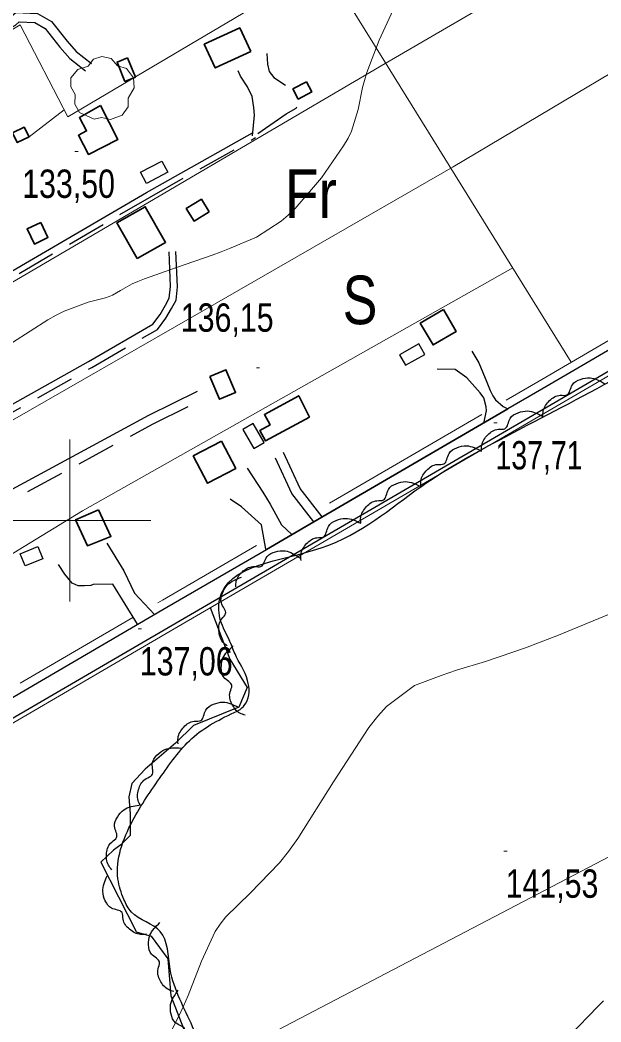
# Model space of a CAD drawing. Extents: x 487425 to 492029, y 4383576 to 4386788.
# Drawn here: x 490484.7 to 490663.9, y 4384845.1 to 4385154.5 of the extents above; entities that cross this region are included whole.
import ezdxf
from ezdxf.enums import TextEntityAlignment as Align

# ---------------------------------------------------------------- set-up
doc = ezdxf.new("R2010")
doc.units = 0
doc.header["$LTSCALE"] = 4
doc.linetypes.add('LONG_DASHED', pattern=[7.5, 6, -1.5])
doc.linetypes.add('MEDIUM_DASHED', pattern=[4.5, 3, -1.5])
for name, color, linetype, lineweight in [('1', 7, 'Continuous', 13), ('21', 7, 'Continuous', 25), ('24', 7, 'Continuous', 13), ('25', 7, 'LONG_DASHED', 25), ('27', 7, 'Continuous', 25), ('29', 7, 'Continuous', 13), ('36', 7, 'Continuous', 25), ('38', 7, 'Continuous', 25), ('47', 7, 'Continuous', 35), ('51', 7, 'Continuous', 13), ('7', 7, 'Continuous', 13), ('9', 7, 'Continuous', 13)]:
    doc.layers.add(name, color=color, linetype=linetype, lineweight=lineweight)
doc.layers.add('31', color=7, linetype='Continuous')

msp = doc.modelspace()

# ---------------------------------------------------------------- linework, layer by layer
at = {"layer": '1'}
for p, q in [((490500, 4385025), (490500, 4384975)), ((490475, 4385000), (490525, 4385000))]:
    msp.add_line(p, q, dxfattribs=at)
at = {"layer": '21'}
for points in [[(490530.25, 4385107.5), (490523.67, 4385104.05), (490521.85, 4385107.52), (490528.43, 4385110.97)], [(490607.77, 4385054.48), (490601.81, 4385051.16), (490603.63, 4385047.89), (490609.59, 4385051.21)], [(490553.48, 4385028.1), (490556.86, 4385022.23), (490559.99, 4385024.03), (490556.61, 4385029.9)], [(490484.76, 4384989.69), (490490.18, 4384991.92), (490491.73, 4384988.17), (490486.31, 4384985.94)]]:
    msp.add_lwpolyline(points, close=True, dxfattribs=at)
at = {"layer": '24'}
msp.add_lwpolyline([(488954.49, 4384817.11), (489198.5, 4384851.16), (489357.39, 4384873.86), (489601.4, 4384907.91), (489794.34, 4384879.53), (490083.75, 4384822.79), (490248.31, 4384800.09), (490395.85, 4384817.11), (490526.37, 4384822.79), (490764.71, 4384947.63), (491088.16, 4385117.87), (491252.72, 4385202.99), (491256.7, 4385199.2)], dxfattribs=at)
at = {"layer": '25'}
msp.add_lwpolyline([(490543.39, 4384973.07), (490549.37, 4384957.18), (490554.81, 4384948.39), (490552.17, 4384942.33), (490538.21, 4384936.67), (490532.64, 4384931.21), (490523.32, 4384923.15), (490519.18, 4384918.81), (490518.27, 4384914.69), (490518.71, 4384909.44), (490518.69, 4384902.69), (490515.83, 4384899.85), (490513.5, 4384898.21), (490509.59, 4384894.47), (490520.55, 4384872.99), (490525.11, 4384871.63), (490530.27, 4384864.64), (490531.21, 4384853.24), (490556.65, 4384787.93)], dxfattribs=at)
at = {"layer": '27'}
for points in [[(490552.62, 4384941.58), (490554.42, 4384943.67), (490554.9, 4384950.57), (490551.02, 4384958.75), (490549.23, 4384963.11), (490546.55, 4384969.04), (490546.27, 4384975.56), (490577.59, 4384991.51), (490608.31, 4385010.39), (490640.99, 4385029.26), (490675.61, 4385047.83), (490715.19, 4385070.58), (490756.65, 4385095.72), (490790.53, 4385116.54), (490822.22, 4385132.71), (490831.7, 4385141.3), (490834.32, 4385140.92), (490836.94, 4385139.04), (490838.42, 4385134.39), (490839.83, 4385127.26), (490841.17, 4385124.33), (490843.93, 4385120.95), (490854.88, 4385120.69), (490881, 4385131.56), (490910.74, 4385145.49), (490944, 4385160.61), (490977.26, 4385174.31), (491011.8, 4385191.9), (491038.91, 4385205.09), (491047.85, 4385210.16), (491048.16, 4385215.03), (491046.15, 4385220.51), (491027.8, 4385249.96), (491013.09, 4385271.3), (490994.07, 4385304.34), (490984.67, 4385319.67), (490979.29, 4385327.18), (490976.61, 4385330.57), (490974.75, 4385335.52), (490975.45, 4385343.54), (490977.85, 4385344.21), (490979.42, 4385344.13), (490980.47, 4385343.6), (490983.46, 4385341.64), (490988.77, 4385336.68), (490990.42, 4385334.95), (490993.78, 4385332.31), (491019.1, 4385348.81), (491045.47, 4385366.05), (491074.68, 4385380.36), (491106.91, 4385400.5), (491123.13, 4385410.28), (491127.87, 4385413.64), (491130.35, 4385415.43), (491144.45, 4385391.54), (491161.89, 4385359.02), (491165.47, 4385353.38)], [(490646.04, 4385031.97), (490646.11, 4385033.74), (490648.06, 4385036.99), (490651.37, 4385038.64), (490653.42, 4385038.75), (490655.1, 4385041.88), (490657.57, 4385043.55), (490660.56, 4385044.04), (490665.17, 4385042.21)], [(490627.11, 4385021.35), (490627.14, 4385023.13), (490629.01, 4385026.43), (490632.27, 4385028.16), (490634.32, 4385028.32), (490635.91, 4385031.5), (490638.34, 4385033.23), (490641.31, 4385033.8), (490645.97, 4385032.09)], [(490608.37, 4385010.42), (490608.37, 4385012.2), (490610.2, 4385015.52), (490613.44, 4385017.29), (490615.49, 4385017.48), (490617.05, 4385020.67), (490619.46, 4385022.43), (490622.43, 4385023.03), (490627.1, 4385021.37)], [(490589.83, 4384999.14), (490589.8, 4385000.91), (490591.58, 4385004.27), (490594.79, 4385006.09), (490596.83, 4385006.32), (490598.33, 4385009.54), (490600.71, 4385011.34), (490603.67, 4385011.99), (490608.37, 4385010.42)], [(490571.41, 4384987.67), (490571.36, 4384989.45), (490573.11, 4384992.82), (490576.31, 4384994.67), (490578.34, 4384994.91), (490579.82, 4384998.14), (490582.19, 4384999.96), (490585.13, 4385000.64), (490589.85, 4384999.11)], [(490551.22, 4384979.49), (490551.41, 4384981.26), (490553.57, 4384984.38), (490556.97, 4384985.81), (490559.03, 4384985.79), (490560.9, 4384988.81), (490563.48, 4384990.31), (490566.49, 4384990.6), (490570.97, 4384988.48)], [(490548.59, 4384961.22), (490547.27, 4384962.41), (490546.04, 4384966), (490546.9, 4384969.59), (490548.13, 4384971.23), (490546.8, 4384974.53), (490547.12, 4384977.5), (490548.66, 4384980.1), (490553.02, 4384982.46)], [(490554.17, 4384939.86), (490552.5, 4384940.48), (490550.04, 4384943.36), (490549.51, 4384947.02), (490550.05, 4384948.99), (490547.59, 4384951.57), (490546.79, 4384954.45), (490547.26, 4384957.43), (490550.45, 4384961.24)], [(490533.45, 4384931.05), (490533.43, 4384932.83), (490535.21, 4384936.18), (490538.42, 4384938), (490540.46, 4384938.22), (490541.97, 4384941.44), (490544.35, 4384943.23), (490547.31, 4384943.88), (490552.01, 4384942.3)], [(490617.37, 4384698.42), (490601.81, 4384693.62), (490591.76, 4384693.65), (490581.71, 4384693.68), (490576.91, 4384694.3), (490571.22, 4384695.74), (490565.38, 4384696.95), (490561.4, 4384697.79), (490559.68, 4384698.32), (490552.49, 4384698.94), (490550.31, 4384698.35), (490522.61, 4384686.74), (490495.9, 4384680.59), (490488.46, 4384676.27), (490488.9, 4384674.24), (490493.38, 4384666.5), (490491.11, 4384661.41), (490488.03, 4384658.87), (490483.15, 4384656.04), (490478.87, 4384655.6), (490473.86, 4384657.12), (490454.42, 4384678.39), (490426.55, 4384709.07), (490413.85, 4384725.6), (490390.23, 4384749.37), (490372.38, 4384771.02), (490352.04, 4384791.1), (490332.69, 4384812.23), (490324.39, 4384821.02), (490321.78, 4384824.26), (490318.42, 4384829.14), (490316.41, 4384834.54), (490317.92, 4384838.06), (490319.65, 4384841.28), (490321.46, 4384842.85), (490323.86, 4384843.74), (490336.48, 4384851.13), (490360.44, 4384865.6), (490386.65, 4384879.1), (490416.32, 4384897.68), (490420.3, 4384899.69), (490426.01, 4384902.52), (490429.62, 4384904.53), (490434.65, 4384907.74), (490437.65, 4384908.93), (490441.55, 4384910.42), (490446.72, 4384906.66), (490453, 4384903.04), (490456.45, 4384900.25), (490467.95, 4384887.4), (490473.91, 4384874.26), (490476.44, 4384868.85), (490475.9, 4384861.13), (490472.06, 4384857.47), (490463.66, 4384855.77), (490455.7, 4384853.84), (490449.32, 4384849.44), (490438.51, 4384844.97), (490434.3, 4384842.96), (490429.94, 4384837.43), (490427.66, 4384828.43), (490427.25, 4384816.89), (490427.97, 4384807.51), (490429.3, 4384801.21), (490433.76, 4384787.33), (490439.88, 4384776.81), (490445.4, 4384769.75), (490455.04, 4384758.25), (490456.23, 4384753.97), (490456.81, 4384748.79), (490460.93, 4384747.06), (490467.91, 4384747.86), (490498.23, 4384759.32), (490526.16, 4384771.3), (490535.17, 4384775.92), (490539.68, 4384778.53), (490555.38, 4384788.38), (490560.34, 4384793.09), (490556.85, 4384802.33), (490547.98, 4384822.07), (490542.69, 4384831.84), (490537.93, 4384843.62), (490531.01, 4384861.41), (490527.97, 4384873.04), (490519.06, 4384879.07), (490516.75, 4384882.98), (490514.9, 4384889.28), (490519.37, 4384907.19), (490528.34, 4384921.18), (490538.42, 4384933.3), (490552.62, 4384941.58)], [(490521.87, 4384911.94), (490521.13, 4384913.55), (490521.41, 4384917.34), (490523.62, 4384920.3), (490525.4, 4384921.32), (490525.48, 4384924.87), (490526.94, 4384927.48), (490529.38, 4384929.26), (490534.32, 4384929.71)], [(490512.98, 4384892.14), (490511.93, 4384893.56), (490511.41, 4384897.32), (490512.96, 4384900.68), (490514.48, 4384902.05), (490513.83, 4384905.54), (490514.71, 4384908.39), (490516.73, 4384910.64), (490521.47, 4384912.11)], [(490523.66, 4384872.22), (490521.89, 4384872.12), (490518.46, 4384873.74), (490516.49, 4384876.86), (490516.18, 4384878.89), (490512.89, 4384880.25), (490510.99, 4384882.55), (490510.21, 4384885.47), (490511.57, 4384890.24)], [(490532.12, 4384854.52), (490530.45, 4384855.1), (490527.9, 4384857.91), (490527.28, 4384861.55), (490527.76, 4384863.55), (490525.24, 4384866.06), (490524.36, 4384868.91), (490524.75, 4384871.91), (490527.84, 4384875.79)], [(490541.42, 4384834.71), (490539.67, 4384834.99), (490536.67, 4384837.32), (490535.43, 4384840.79), (490535.56, 4384842.84), (490532.65, 4384844.88), (490531.29, 4384847.53), (490531.16, 4384850.56), (490533.52, 4384854.92)]]:
    msp.add_spline(points, degree=3, dxfattribs=at)
at = {"layer": '29'}
msp.add_lwpolyline([(490507.56, 4385123.86), (490503.02, 4385125.98), (490501.61, 4385128.52), (490501.71, 4385131.5), (490500.34, 4385133.91), (490500.38, 4385136.66), (490502.54, 4385139.26), (490505.73, 4385140.26), (490507.38, 4385142.45), (490509.95, 4385143.28), (490512.81, 4385142.63), (490514.76, 4385140.36), (490517.57, 4385139.54), (490519.7, 4385136.69), (490519.94, 4385133.56), (490518.06, 4385130.41), (490518.06, 4385127.73), (490516.24, 4385125.12), (490512.62, 4385123.78), (490509.85, 4385124.41)], close=True, dxfattribs=at)
at = {"layer": '36'}
for points in [[(490809.95, 4385138.25), (490745.98, 4385099.09), (490645.72, 4385040.54), (490635.21, 4385034.42)], [(490810.5, 4385130.98), (490748.83, 4385094.26), (490648.55, 4385035.69), (490532.81, 4384968.32), (490464.98, 4384928.7), (490420.66, 4384903.02), (490337.39, 4384855.31), (490324.37, 4384847.05)], [(490320.75, 4384850.81), (490334.31, 4384860.01), (490417.86, 4384907.88), (490462.16, 4384933.55), (490529.98, 4384973.17), (490560.7, 4384991.06)]]:
    msp.add_lwpolyline(points, dxfattribs=at)
at = {"layer": '36', "lineweight": 35}
msp.add_lwpolyline([(490635.21, 4385034.42), (490575.36, 4384999.59), (490560.7, 4384991.06)], dxfattribs=at)
at = {"layer": '38'}
for points in [[(490387.76, 4385099.95), (490464.25, 4385145.14), (490481.58, 4385155.3), (490483.41, 4385156.85), (490490.1, 4385156.57), (490494.37, 4385154.07), (490499.23, 4385147.96), (490502.03, 4385144.77), (490506.71, 4385141.08)], [(490560.88, 4385144.22), (490561.02, 4385140.85), (490561.54, 4385138.67), (490562.96, 4385136.72), (490566.62, 4385134.38)], [(490556.45, 4385118.74), (490557, 4385125.11), (490556.85, 4385127.51), (490556.27, 4385130.89), (490554.92, 4385133.89), (490552.69, 4385137.2), (490552.02, 4385138.78)], [(490558.03, 4385119.49), (490566.75, 4385125.53), (490569.9, 4385127.25), (490570.05, 4385127.7)], [(490423.01, 4385043.4), (490467.97, 4385068.7), (490523.71, 4385101.29), (490556.46, 4385119.73)], [(490441.89, 4385013.23), (490505.76, 4385049.08), (490525.62, 4385060.64), (490527.93, 4385063.61), (490529.59, 4385066.47), (490530.72, 4385068.66), (490531.14, 4385072.23), (490530.65, 4385082.91)], [(490624.11, 4385052.26), (490626.2, 4385048.65), (490628.73, 4385042.72), (490629.7, 4385040.09), (490630.52, 4385038.44), (490631.34, 4385037.24), (490633.8, 4385035.13), (490635.21, 4385034.42)], [(490627.74, 4385030.07), (490628.63, 4385033.87), (490628.48, 4385035.07), (490627.74, 4385037.85), (490626.69, 4385039.35), (490622.51, 4385044.01), (490618.92, 4385046.57), (490613.37, 4385046.66)], [(490453.83, 4384994.28), (490524.42, 4385032.45), (490539.46, 4385039.91)], [(490577.92, 4385001.08), (490571.07, 4385009.89), (490565.93, 4385020.98)], [(490554.79, 4385016.17), (490559.57, 4385008.74), (490561.88, 4385004.98), (490565.31, 4384998.6), (490568.6, 4384995.66)], [(490560.49, 4384991.11), (490559.24, 4384998.62), (490553.03, 4385004.18), (490549.52, 4385006.52)], [(490511.46, 4384992.99), (490516.68, 4384984.42), (490520.04, 4384977.52), (490526.19, 4384970.96)], [(490520.97, 4384967.91), (490513.3, 4384980.31), (490507.3, 4384980.18), (490506.55, 4384979.88), (490504.6, 4384979.81), (490502.57, 4384979.82), (490500.78, 4384980.57), (490498.54, 4384983.43), (490496.52, 4384986.36)]]:
    msp.add_lwpolyline(points, dxfattribs=at)
at = {"layer": '38', "linetype": 'MEDIUM_DASHED'}
for points in [[(490448, 4385132.19), (490465.72, 4385142.66), (490483.25, 4385152.94), (490484.42, 4385153.92), (490489.26, 4385153.72), (490492.45, 4385151.85), (490497.01, 4385146.11), (490500.04, 4385142.67), (490504.93, 4385138.82)], [(490423.95, 4385041.9), (490468.85, 4385067.17), (490524.59, 4385099.76), (490557.32, 4385118.19)], [(490443.04, 4385011.42), (490506.83, 4385047.22), (490527.06, 4385058.99), (490529.72, 4385062.41), (490531.47, 4385065.44), (490532.81, 4385068.02), (490533.29, 4385072.16), (490532.8, 4385083.01)], [(490455.39, 4384991.8), (490525.77, 4385029.86), (490540.76, 4385037.29)], [(490575.36, 4384999.59), (490568.54, 4385008.35), (490563.26, 4385019.74)]]:
    msp.add_lwpolyline(points, dxfattribs=at)
at = {"layer": '47'}
for points in [[(490555.86, 4385144.76), (490544.92, 4385139.72), (490541.54, 4385147.05), (490552.48, 4385152.09)], [(490517.84, 4385142.85), (490520.27, 4385136.88), (490517.06, 4385135.58), (490514.63, 4385141.55)], [(490573.07, 4385135.41), (490574.7, 4385132.29), (490570.51, 4385130.1), (490568.88, 4385133.22)], [(490509.54, 4385128.11), (490514.91, 4385117.67), (490505.79, 4385112.99), (490502.72, 4385118.95), (490505.21, 4385120.25), (490503.03, 4385124.4)], [(490487.47, 4385118.43), (490483.84, 4385116.66), (490482.38, 4385119.64), (490486.01, 4385121.41)], [(490520.8, 4385080.84), (490514.52, 4385091.85), (490523.32, 4385096.87), (490529.6, 4385085.86)], [(490543.04, 4385095.31), (490538.39, 4385092.43), (490535.99, 4385096.31), (490540.64, 4385099.19)], [(490491.07, 4385092.02), (490493.31, 4385087.38), (490489.1, 4385085.35), (490486.86, 4385089.99)], [(490615.3, 4385065.1), (490608.16, 4385060.9), (490612.12, 4385054.17), (490619.26, 4385058.37)], [(490543.26, 4385044.4), (490546.25, 4385037.39), (490551.19, 4385039.5), (490548.2, 4385046.51)], [(490573.96, 4385031.86), (490560.44, 4385024.56), (490558.7, 4385027.77), (490561.86, 4385029.49), (490560.11, 4385032.69), (490570.7, 4385038.48)], [(490546.8, 4385024.52), (490538.11, 4385019.94), (490542.56, 4385011.49), (490551.25, 4385016.07)], [(490508.94, 4385003.27), (490512.74, 4384995.08), (490505.46, 4384992.18), (490501.81, 4385000.21)]]:
    msp.add_lwpolyline(points, close=True, dxfattribs=at)
at = {"layer": '51'}
for p, q in [((490487.47, 4385118.43), (490498.28, 4385126.81)), ((490580.14, 4385005.37), (490627.18, 4385032.75)), ((490484.72, 4384949.73), (490519.48, 4384970.04))]:
    msp.add_line(p, q, dxfattribs=at)
for points in [[(490313.87, 4385607.89), (490313.11, 4385605.12), (490313.1, 4385601.75), (490319.28, 4385587.48), (490405.61, 4385447.53), (490502.62, 4385293.98), (490596.94, 4385142.16), (490654.78, 4385048.84)], [(490770.88, 4385242.15), (490597.31, 4385141.11), (490508.68, 4385088.97), (490429.06, 4385042.42), (490428.53, 4385041.45), (490426.53, 4385039.6)], [(490446.39, 4385007.93), (490448.23, 4385011.4), (490537.91, 4385062.86), (490618.28, 4385109.18), (490787.53, 4385210)], [(490450.92, 4385130.08), (490450.92, 4385132.71), (490484.73, 4385153), (490499.41, 4385124.61), (490558.07, 4385159.26)], [(490809.07, 4385139.78), (490744.67, 4385101.32), (490644.42, 4385042.78), (490634.64, 4385037.09)], [(490811.13, 4385129.93), (490749.45, 4385093.21), (490649.17, 4385034.64), (490533.43, 4384967.27), (490465.59, 4384927.64), (490421.27, 4384901.96), (490338.06, 4384854.29), (490326.72, 4384845.79)], [(490636.7, 4385078.02), (490503.99, 4385002.91), (490464.62, 4384978.96)], [(490527.25, 4384974.58), (490528.68, 4384975.41), (490557.68, 4384992.29)]]:
    msp.add_lwpolyline(points, dxfattribs=at)
at = {"layer": '7'}
for p, q in [((490501.58, 4385113.96), (490502.58, 4385113.96)), ((490557.61, 4385047.13), (490558.61, 4385047.13)), ((490630.89, 4385030.11), (490631.89, 4385030.11)), ((490521.15, 4384966.49), (490522.15, 4384966.49)), ((490634.01, 4384897.84), (490635.01, 4384897.84))]:
    msp.add_line(p, q, dxfattribs=at)
at = {"layer": '9'}
for points in [[(490482.41, 4385054.94), (490493.25, 4385061.93), (490495.86, 4385063.38), (490498.3, 4385064.62), (490505.7, 4385067.34), (490511.08, 4385068.72), (490512.23, 4385069.11), (490513.25, 4385069.52), (490515.73, 4385071.01), (490519.31, 4385073.03), (490521.01, 4385073.76), (490523.04, 4385074.56), (490532.93, 4385078.07), (490543.97, 4385081.95), (490546.72, 4385082.98), (490549.33, 4385084), (490557.63, 4385087.51), (490565.22, 4385092.37), (490567.39, 4385094.23), (490569.58, 4385096.32), (490577.73, 4385105.75), (490584.53, 4385115.62), (490585.88, 4385117.99), (490586.98, 4385120.2), (490589.01, 4385126.91), (490590.32, 4385133.64), (490590.96, 4385135.88), (490591.73, 4385138.27), (490595.54, 4385148.28), (490600.46, 4385159.03)], [(490526.74, 4384833.48), (490533.53, 4384846.68), (490535.11, 4384850.04), (490536.55, 4384853.27), (490540.65, 4384863.87), (490544.92, 4384873.04), (490546.47, 4384875.37), (490548.17, 4384877.61), (490555.65, 4384884.93), (490564.77, 4384894.29), (490567.51, 4384897.81), (490570.35, 4384901.73), (490581.37, 4384919.25), (490592.28, 4384936.07), (490595.06, 4384939.56), (490597.72, 4384942.53), (490606.42, 4384949.04), (490614.64, 4384952.12), (490616.99, 4384952.93), (490619.37, 4384953.72), (490628.27, 4384956.42), (490640.63, 4384960.63), (490645.21, 4384962.37), (490650.27, 4384964.36), (490672.73, 4384973.62)], [(490654.19, 4384840.85), (490662.97, 4384849.93), (490664.7, 4384851.69)]]:
    msp.add_lwpolyline(points, dxfattribs=at)

# ---------------------------------------------------------------- texts
at = {"layer": '31'}
for s, width, p in [('Fr', 0.85, (490574.43, 4385093.43)), ('S', 0.8, (490589.59, 4385060.58))]:
    msp.add_text(s, height=15, dxfattribs=dict(at, width=width)).set_placement(p, align=Align.CENTER)
at = {"layer": '7'}
for s, width, p in [('133,50', 0.8, (490485.35, 4385099.59)), ('136,15', 0.8, (490534.29, 4385058.26)), ('137,71', 0.75, (490631.39, 4385015.74)), ('137,06', 0.8, (490521.65, 4384952.12)), ('141,53', 0.8, (490634.51, 4384883.47))]:
    msp.add_text(s, height=8.75, dxfattribs=dict(at, width=width)).set_placement(p)

doc.saveas('drawing.dxf')
